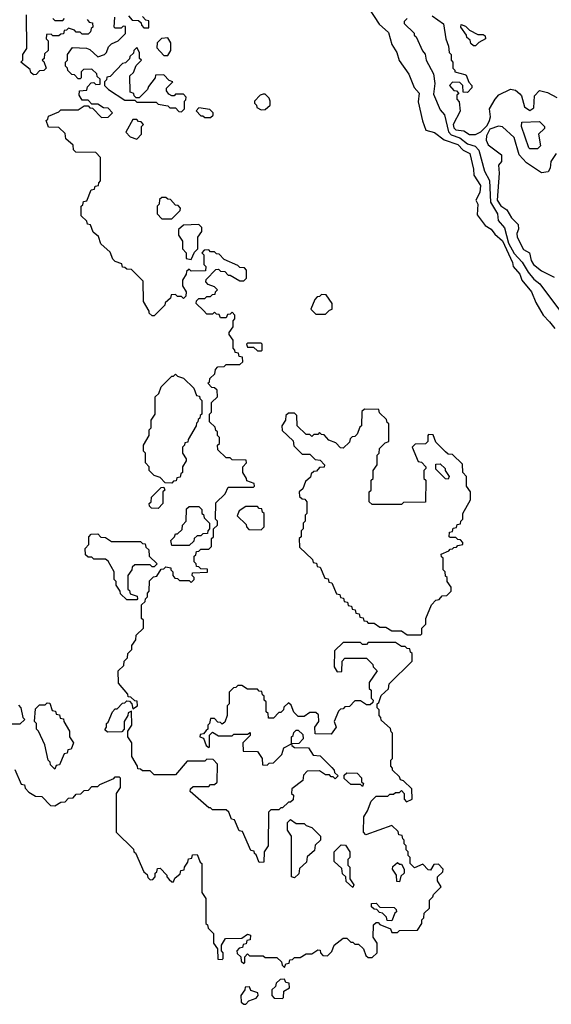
# Model space of a CAD drawing. Extents: x 2889633 to 3052318, y 540750 to 918690.
# Tile 390 of 656: x 2953484 to 2956215, y 791840 to 796904. Entities that reach past the tile are written whole.
import ezdxf

# ---------------------------------------------------------------- set-up
doc = ezdxf.new("R2010")
doc.units = 0

msp = doc.modelspace()

# ---------------------------------------------------------------- linework, layer by layer
at = {"layer": '0CON02XD'}
for points in [[(2955276.7, 796965), (2955330.7, 796880.7), (2955378.3, 796838.3), (2955396.1, 796776.1), (2955421.2, 796735), (2955433.9, 796693.9), (2955483.6, 796623.6), (2955510, 796555), (2955536.4, 796526.4), (2955531.7, 796481.7), (2955553, 796383), (2955570, 796335), (2955615, 796323.3), (2955665, 796286.2), (2955735, 796261.2), (2955762.7, 796232.7), (2955796.7, 796215), (2955816.2, 796135), (2955816.7, 796105), (2955850.7, 796050.7), (2955847.5, 796015), (2955827.5, 795975), (2955837.5, 795955), (2955835, 795900), (2955876.1, 795846.1), (2955905.9, 795825.9), (2955925, 795800), (2955965, 795766.7), (2956016.2, 795655), (2956020, 795635), (2956053.3, 795595), (2956063.9, 795563.9), (2956112.5, 795505), (2956135, 795450), (2956172.5, 795385), (2956205, 795350), (2956232.5, 795315)], [(2953830, 796905), (2953841.7, 796891.7), (2953858.3, 796888.3), (2953860, 796865), (2953851.7, 796858.3), (2953848.3, 796841.7), (2953835, 796830), (2953805, 796830), (2953795, 796840), (2953775, 796840), (2953765, 796850), (2953735, 796860), (2953725, 796850), (2953711.7, 796848.3), (2953708.3, 796831.7), (2953695, 796830), (2953685, 796820), (2953655, 796820), (2953645, 796830), (2953621.7, 796828.3), (2953620, 796805), (2953630, 796795), (2953630, 796745), (2953611.7, 796728.3), (2953610, 796705), (2953600, 796695), (2953608.3, 796688.3), (2953620, 796655), (2953608.3, 796641.7), (2953585, 796640), (2953568.3, 796621.7), (2953555, 796620), (2953541.7, 796631.7), (2953538.3, 796648.3), (2953490, 796685), (2953500, 796695), (2953500, 796725), (2953520, 796755), (2953518.3, 796928.3)], [(2953655, 796910), (2953665, 796900), (2953705, 796900), (2953715, 796910)], [(2953898.3, 796598.3), (2953881.7, 796611.7), (2953880, 796625), (2953855, 796650), (2953811.7, 796648.3), (2953800, 796635), (2953800, 796605), (2953795, 796600), (2953785, 796600), (2953765, 796620), (2953751.7, 796621.7), (2953731.7, 796641.7), (2953730, 796655), (2953720, 796665), (2953720, 796685), (2953730, 796695), (2953730, 796725), (2953755, 796760), (2953827, 796757), (2953845, 796750), (2953885, 796712.5), (2953920, 796725), (2953930, 796735), (2953940, 796765), (2953955, 796780), (2953990, 796795), (2954027, 796833), (2954028.3, 796868.3), (2954015, 796870), (2954005, 796860), (2953975, 796860), (2953970, 796865), (2953973, 796917)], [(2954043, 796923), (2954061.7, 796901.7), (2954095, 796900), (2954108.3, 796888.3), (2954110, 796875), (2954121.7, 796861.7), (2954148.3, 796861.7), (2954148.3, 796898.3), (2954131.7, 796901.7), (2954115, 796920)], [(2955475, 796910), (2955460, 796895), (2955460, 796885), (2955510, 796835), (2955510, 796825), (2955520, 796815), (2955553, 796743), (2955567, 796727), (2955572.5, 796695), (2955610, 796625), (2955616.7, 796575), (2955610.7, 796520.7), (2955645, 796440), (2955666.7, 796415), (2955687, 796327), (2955701.1, 796311.1), (2955745.6, 796295.6), (2955785, 796266), (2955824.1, 796254.1), (2955842.3, 796232.3), (2955872.5, 796125), (2955897.5, 796077.5), (2955902, 795965), (2955938.8, 795905), (2955941.7, 795871.7), (2955973.9, 795833.9), (2955995, 795753.8), (2956025, 795702), (2956065, 795656.7), (2956095.9, 795605.9), (2956125, 795570), (2956156.7, 795545), (2956282.5, 795375)], [(2955603.6, 796923.6), (2955661.7, 796881.7), (2955672.5, 796805), (2955687, 796767), (2955690, 796735), (2955700, 796725), (2955700, 796695), (2955710, 796685), (2955710, 796655), (2955720, 796645), (2955720, 796635), (2955771.7, 796621.7), (2955778.3, 796618.3), (2955791.7, 796581.7), (2955807.5, 796565), (2955807, 796553), (2955785, 796530), (2955761.7, 796531.7), (2955760, 796565), (2955745, 796580), (2955708.3, 796581.7), (2955692.5, 796565), (2955715, 796540), (2955728.3, 796538.3), (2955740, 796525), (2955730, 796515), (2955730, 796495), (2955741.7, 796481.7), (2955746.4, 796433.6), (2955711.2, 796365), (2955715, 796347.5), (2955725, 796336.7), (2955765, 796332.5), (2955795, 796312.5), (2955825, 796312.5), (2955853, 796327), (2955885, 796360), (2955897.5, 796385), (2955902.5, 796405), (2955897.5, 796445), (2955927.5, 796495), (2955945, 796516.7), (2956005, 796546.7), (2956031.7, 796541.7), (2956053, 796523), (2956061.7, 796511.7), (2956077.5, 796455), (2956105, 796437.5), (2956125, 796450), (2956128.3, 796511.7), (2956155, 796540), (2956195, 796530), (2956243, 796503)], [(2955825, 796770), (2955815, 796770), (2955801.7, 796781.7), (2955798.3, 796798.3), (2955781.7, 796811.7), (2955780, 796825), (2955750, 796865), (2955751.7, 796878.3), (2955775, 796870), (2955795, 796850), (2955838.3, 796828.3), (2955865, 796827.5), (2955875, 796820), (2955877.5, 796805), (2955843, 796787), (2955825, 796770)], [(2954245, 796720), (2954260, 796745), (2954260, 796785), (2954245, 796810), (2954213, 796807), (2954190, 796785), (2954188.3, 796758.3), (2954225, 796720), (2954245, 796720)], [(2954315, 796430), (2954330, 796445), (2954330, 796485), (2954338.3, 796491.7), (2954340, 796505), (2954325, 796520), (2954285, 796520), (2954277.5, 796512.5), (2954265, 796512.5), (2954250.7, 796520.7), (2954238.3, 796538.3), (2954238.3, 796551.7), (2954270, 796585), (2954251.7, 796591.7), (2954225, 796620), (2954181.7, 796618.3), (2954180, 796605), (2954145, 796560), (2954140, 796545), (2954098.3, 796501.7), (2954081.7, 796501.7), (2954071.7, 796511.7), (2954070, 796525), (2954051.7, 796531.7), (2954050, 796615), (2954068.3, 796631.7), (2954081.7, 796668.3), (2954110, 796695), (2954100, 796705), (2954100, 796735), (2954085, 796760), (2954070, 796745), (2954068.3, 796731.7), (2954050, 796715), (2954048.3, 796701.7), (2954028.3, 796681.7), (2954011.7, 796678.3), (2953948.3, 796611.7), (2953931.7, 796608.3), (2953930, 796595), (2953920, 796585), (2953920, 796565), (2953940, 796545), (2954025, 796490), (2954075, 796490), (2954085, 796480), (2954185, 796480), (2954195, 796470), (2954245, 796460), (2954255, 796450), (2954285, 796450), (2954301.7, 796431.7), (2954315, 796430)], [(2955270, 792835), (2955290, 792885), (2955315, 792910), (2955375, 792910), (2955385, 792920), (2955405, 792920), (2955415, 792930), (2955435, 792930), (2955445, 792940), (2955460, 792925), (2955460, 792895), (2955471.7, 792881.7), (2955500, 792895), (2955498.3, 792948.3), (2955455, 792990), (2955440, 792995), (2955435, 793010), (2955400, 793045), (2955400, 793055), (2955390, 793065), (2955390, 793095), (2955400, 793105), (2955400, 793235), (2955391.7, 793241.7), (2955388.3, 793258.3), (2955341.7, 793301.7), (2955340, 793315), (2955330, 793325), (2955330, 793355), (2955320, 793365), (2955320, 793385), (2955328.3, 793391.7), (2955341.7, 793428.3), (2955378.3, 793461.7), (2955381.7, 793488.3), (2955500, 793605), (2955500, 793645), (2955491.7, 793651.7), (2955488.3, 793668.3), (2955475, 793670), (2955465, 793680), (2955445, 793680), (2955415, 793700), (2955275, 793700), (2955265, 793690), (2955245, 793690), (2955235, 793700), (2955145, 793700), (2955101.7, 793658.3), (2955100, 793575), (2955115, 793550), (2955138.3, 793551.7), (2955140, 793605), (2955155, 793620), (2955265, 793620), (2955298.3, 793588.3), (2955300, 793575), (2955320, 793555), (2955280, 793495), (2955280, 793465), (2955290, 793455), (2955290, 793415), (2955300, 793405), (2955298.3, 793391.7), (2955285, 793380), (2955265, 793380), (2955235, 793400), (2955205, 793400), (2955178.3, 793371.7), (2955155, 793370), (2955145, 793360), (2955131.7, 793358.3), (2955121.7, 793348.3), (2955100, 793295), (2955110, 793265), (2955085, 793230), (2955001.7, 793231.7), (2955000, 793265), (2955020, 793295), (2955018.3, 793328.3), (2955005, 793340), (2954975, 793340), (2954945, 793320), (2954915, 793320), (2954891.7, 793341.7), (2954878.3, 793378.3), (2954865, 793390), (2954841.7, 793368.3), (2954840, 793355), (2954825, 793340), (2954815, 793340), (2954788.3, 793311.7), (2954761.7, 793311.7), (2954760, 793335), (2954750, 793345), (2954750, 793395), (2954740, 793405), (2954740, 793425), (2954731.7, 793431.7), (2954728.3, 793448.3), (2954715, 793450), (2954705, 793460), (2954655, 793460), (2954625, 793480), (2954605, 793480), (2954595, 793470), (2954581.7, 793468.3), (2954560, 793445), (2954560, 793385), (2954550, 793375), (2954550, 793325), (2954538.3, 793291.7), (2954525, 793280), (2954515, 793290), (2954501.7, 793291.7), (2954485, 793310), (2954465, 793310), (2954460, 793285), (2954450, 793275), (2954450, 793255), (2954441.7, 793248.3), (2954428.3, 793231.7), (2954411.7, 793228.3), (2954410, 793215), (2954428.3, 793208.3), (2954441.7, 793171.7), (2954455, 793160), (2954460, 793165), (2954460, 793225), (2954475, 793240), (2954505, 793220), (2954575, 793220), (2954585, 793230), (2954655, 793230), (2954668.3, 793238.3), (2954668.3, 793221.7), (2954630, 793185), (2954631.7, 793141.7), (2954705, 793140), (2954730, 793105), (2954731.7, 793071.7), (2954755, 793070), (2954765, 793080), (2954788.3, 793081.7), (2954830, 793125), (2954841.7, 793158.3), (2954880, 793180), (2954880, 793215), (2954888.3, 793221.7), (2954891.7, 793238.3), (2954905, 793250), (2954915, 793250), (2954938.3, 793228.3), (2954940, 793205), (2954918.3, 793181.7), (2954880, 793180), (2954881.7, 793171.7), (2954895, 793160), (2954968.3, 793158.3), (2954991.7, 793121.7), (2955028.3, 793118.3), (2955088.3, 793058.3), (2955100, 793045), (2955101.7, 793031.7), (2955120, 793015), (2955105, 793000), (2955095, 793010), (2955085, 793010), (2955075, 793020), (2955055, 793020), (2955025, 793040), (2954961.7, 793038.3), (2954941.7, 793018.3), (2954938.3, 792991.7), (2954881.7, 792948.3), (2954880, 792925), (2954890, 792915), (2954888.3, 792891.7), (2954875, 792880), (2954865, 792880), (2954835, 792850), (2954825, 792850), (2954815, 792840), (2954775, 792840), (2954761.7, 792828.3), (2954760, 792655), (2954740, 792625), (2954738.3, 792571.7), (2954715, 792570), (2954698.3, 792608.3), (2954690, 792615), (2954688.3, 792628.3), (2954671.7, 792631.7), (2954628.3, 792728.3), (2954611.7, 792731.7), (2954588.3, 792788.3), (2954571.7, 792791.7), (2954558.3, 792828.3), (2954545, 792840), (2954475, 792840), (2954465, 792850), (2954455, 792850), (2954360, 792935), (2954361.7, 792948.3), (2954375, 792960), (2954455, 792960), (2954465, 792970), (2954485, 792970), (2954498.3, 792981.7), (2954500, 793075), (2954478.3, 793098.3), (2954445, 793100), (2954435, 793090), (2954345, 793090), (2954285, 793020), (2954175, 793020), (2954155, 793040), (2954115, 793040), (2954105, 793050), (2954091.7, 793051.7), (2954090, 793065), (2954060, 793115), (2954060, 793185), (2954040, 793215), (2954040, 793245), (2954060, 793275), (2954058.3, 793348.3), (2954041.7, 793338.3), (2954040, 793325), (2954020, 793295), (2954020, 793255), (2954008.3, 793241.7), (2953935, 793240), (2953921.7, 793251.7), (2953930, 793265), (2953930, 793285), (2953938.3, 793291.7), (2953960, 793345), (2953975, 793360), (2953985, 793360), (2954011.7, 793388.3), (2954025, 793390), (2954035, 793400), (2954048.3, 793398.3), (2954060, 793385), (2954065, 793360), (2954090, 793375), (2954088.3, 793398.3), (2954075, 793400), (2954055, 793420), (2954041.7, 793421.7), (2954040, 793435), (2953991.7, 793491.7), (2953990, 793555), (2954018.3, 793581.7), (2954020, 793605), (2954038.3, 793621.7), (2954040, 793645), (2954060, 793665), (2954060, 793685), (2954080, 793715), (2954081.7, 793738.3), (2954120, 793775), (2954120, 793815), (2954110, 793825), (2954110, 793895), (2954128.3, 793911.7), (2954130, 793925), (2954140, 793935), (2954140, 793955), (2954150, 793965), (2954151.7, 794018.3), (2954171.7, 794038.3), (2954188.3, 794041.7), (2954211.7, 794078.3), (2954225, 794080), (2954235, 794090), (2954260, 794085), (2954260, 794075), (2954270, 794065), (2954270, 794045), (2954281.7, 794031.7), (2954295, 794030), (2954305, 794020), (2954355, 794020), (2954365, 794010), (2954380, 794025), (2954380, 794035), (2954370, 794045), (2954371.7, 794058.3), (2954448.3, 794061.7), (2954448.3, 794078.3), (2954415, 794080), (2954405, 794090), (2954391.7, 794091.7), (2954390, 794105), (2954380, 794115), (2954380, 794145), (2954388.3, 794151.7), (2954391.7, 794168.3), (2954405, 794170), (2954415, 794180), (2954455, 794180), (2954470, 794195), (2954470, 794235), (2954480, 794245), (2954480, 794285), (2954500, 794305), (2954500, 794325), (2954490, 794335), (2954491.7, 794418.3), (2954540, 794465), (2954555, 794500), (2954685, 794500), (2954690, 794505), (2954688.3, 794518.3), (2954651.7, 794531.7), (2954650, 794545), (2954630, 794575), (2954630, 794605), (2954650, 794625), (2954648.3, 794638.3), (2954575, 794640), (2954565, 794650), (2954545, 794650), (2954501.7, 794691.7), (2954500, 794715), (2954510, 794725), (2954510, 794755), (2954500, 794765), (2954500, 794785), (2954491.7, 794791.7), (2954488.3, 794808.3), (2954460, 794835), (2954460, 794875), (2954470, 794885), (2954470, 794935), (2954500, 794965), (2954498.3, 794998.3), (2954485, 795010), (2954471.7, 795011.7), (2954450, 795035), (2954458.3, 795041.7), (2954461.7, 795058.3), (2954487, 795083), (2954490, 795105), (2954501.7, 795118.3), (2954535, 795120), (2954545, 795130), (2954615, 795130), (2954630, 795145), (2954628.3, 795168.3), (2954611.7, 795171.7), (2954608.3, 795188.3), (2954591.7, 795191.7), (2954590, 795205), (2954580, 795215), (2954580, 795255), (2954560, 795285), (2954560, 795295), (2954580, 795325), (2954580, 795355), (2954590, 795365), (2954590, 795385), (2954575, 795400), (2954565, 795390), (2954551.7, 795388.3), (2954545, 795370), (2954515, 795370), (2954508.3, 795388.3), (2954495, 795390), (2954485, 795400), (2954475, 795390), (2954445, 795390), (2954428.3, 795408.3), (2954390, 795445), (2954391.7, 795458.3), (2954405, 795470), (2954435, 795470), (2954445, 795480), (2954465, 795480), (2954475, 795490), (2954488.3, 795491.7), (2954490, 795505), (2954500, 795515), (2954485, 795530), (2954451.7, 795541.7), (2954440, 795555), (2954441.7, 795568.3), (2954491.7, 795618.3), (2954505, 795620), (2954515, 795610), (2954538.3, 795608.3), (2954555, 795590), (2954565, 795590), (2954615, 795560), (2954635, 795560), (2954650, 795575), (2954650, 795615), (2954638.3, 795628.3), (2954615, 795630), (2954605, 795640), (2954535, 795670), (2954508.3, 795698.3), (2954495, 795700), (2954485, 795710), (2954465, 795710), (2954455, 795720), (2954431.7, 795718.3), (2954420, 795705), (2954430, 795695), (2954430, 795645), (2954440, 795635), (2954438.3, 795611.7), (2954365, 795610), (2954355, 795620), (2954341.7, 795608.3), (2954340, 795595), (2954320, 795565), (2954320, 795535), (2954340, 795505), (2954338.3, 795481.7), (2954325, 795470), (2954315, 795480), (2954295, 795480), (2954285, 795490), (2954261.7, 795488.3), (2954258.3, 795471.7), (2954231.7, 795448.3), (2954230, 795435), (2954175, 795380), (2954165, 795380), (2954150, 795395), (2954150, 795405), (2954120, 795455), (2954118.3, 795558.3), (2954058.3, 795618.3), (2954035, 795620), (2954025, 795630), (2954011.7, 795631.7), (2954008.3, 795648.3), (2953975, 795660), (2953961.7, 795671.7), (2953948.3, 795708.3), (2953901.7, 795751.7), (2953888.3, 795788.3), (2953861.7, 795811.7), (2953848.3, 795848.3), (2953831.7, 795851.7), (2953828.3, 795868.3), (2953800, 795895), (2953800, 795945), (2953808.3, 795951.7), (2953811.7, 795968.3), (2953828.3, 795971.7), (2953851.7, 796028.3), (2953868.3, 796031.7), (2953871.7, 796048.3), (2953888.3, 796051.7), (2953890, 796065), (2953900, 796075), (2953900, 796195), (2953875, 796220), (2953771.7, 796221.7), (2953760, 796235), (2953758.3, 796258.3), (2953721.7, 796291.7), (2953718.3, 796318.3), (2953685, 796350), (2953631.7, 796351.7), (2953620, 796385), (2953628.3, 796391.7), (2953631.7, 796408.3), (2953685, 796430), (2953695, 796440), (2953785, 796440), (2953815, 796460), (2953835, 796460), (2953845, 796450), (2953858.3, 796448.3), (2953905, 796400), (2953938.3, 796401.7), (2953960, 796425), (2953938.3, 796448.3), (2953915, 796450), (2953885, 796470), (2953855, 796470), (2953835, 796490), (2953805, 796490), (2953790, 796515), (2953791.7, 796538.3), (2953828.3, 796541.7), (2953831.7, 796558.3), (2953851.7, 796578.3), (2953865, 796580), (2953875, 796570), (2953898.3, 796571.7), (2953898.3, 796598.3)], [(2954725, 796440), (2954745, 796442.5), (2954770, 796465), (2954770, 796485), (2954765, 796500), (2954745, 796520), (2954735, 796520), (2954720, 796515), (2954690, 796485), (2954690, 796475), (2954700, 796465), (2954701.7, 796451.7), (2954725, 796440)], [(2954465, 796400), (2954477.5, 796412.5), (2954477.5, 796425), (2954461.7, 796441.7), (2954405, 796450), (2954390, 796435), (2954415, 796410), (2954425, 796410), (2954435, 796400), (2954465, 796400)], [(2954085, 796290), (2954110, 796315), (2954110, 796355), (2954120, 796365), (2954108.3, 796378.3), (2954095, 796380), (2954085, 796390), (2954065, 796390), (2954030, 796325), (2954051.7, 796301.7), (2954085, 796290)], [(2956145, 796240), (2956105, 796240), (2956100, 796245), (2956062.5, 796355), (2956063, 796377), (2956155, 796380), (2956180, 796355), (2956180, 796345), (2956150, 796315), (2956160, 796255), (2956145, 796240)], [(2956240, 796215), (2956213.3, 796175), (2956209.3, 796140.7), (2956198.3, 796121.7), (2956165, 796116.7), (2956088.3, 796168.3), (2956049.3, 796209.3), (2956025, 796297.5), (2955965, 796353.3), (2955943.6, 796356.4), (2955900, 796340), (2955883, 796307), (2955880, 796285), (2955890.5, 796260.5), (2955959.3, 796209.3), (2955960, 796175), (2955943.3, 796155), (2955947.5, 796115), (2955936.7, 795975), (2955955, 795946.7), (2955986.4, 795926.4), (2956010, 795885), (2956045, 795850), (2956047, 795827), (2956037.5, 795805), (2956040, 795785), (2956072, 795722), (2956102.5, 795705), (2956111.2, 795665), (2956123.3, 795645), (2956165, 795612.5), (2956229.3, 795579.3)], [(2954265, 795880), (2954308.3, 795921.7), (2954310, 795935), (2954298.3, 795948.3), (2954285, 795950), (2954258.3, 795978.3), (2954245, 795980), (2954235, 795990), (2954215, 795990), (2954201.7, 795978.3), (2954200, 795955), (2954190, 795945), (2954190, 795905), (2954215, 795880), (2954265, 795880)], [(2954365, 795670), (2954381.7, 795708.3), (2954400, 795725), (2954400, 795785), (2954420, 795815), (2954420, 795835), (2954405, 795850), (2954325, 795847.5), (2954300, 795825), (2954300, 795795), (2954320, 795765), (2954320, 795725), (2954340, 795705), (2954340, 795675), (2954365, 795670)], [(2955055, 795390), (2955075, 795410), (2955090, 795415), (2955090, 795445), (2955058.3, 795488.3), (2955035, 795490), (2955025, 795480), (2955011.7, 795478.3), (2955000, 795465), (2954980, 795415), (2955005, 795390), (2955055, 795390)], [(2954725, 795200), (2954730, 795205), (2954730, 795235), (2954725, 795240), (2954655, 795240), (2954650, 795235), (2954655, 795220), (2954685, 795220), (2954705, 795200), (2954725, 795200)], [(2954265, 794520), (2954231.7, 794521.7), (2954205, 794550), (2954175, 794560), (2954150, 794585), (2954150, 794605), (2954130, 794625), (2954130, 794675), (2954120, 794685), (2954120, 794715), (2954150, 794765), (2954150, 794795), (2954160, 794805), (2954160, 794845), (2954180, 794875), (2954180, 794965), (2954198.3, 794981.7), (2954210, 795015), (2954265, 795070), (2954275, 795070), (2954285, 795080), (2954295, 795070), (2954325, 795060), (2954378.3, 795008.3), (2954391.7, 794971.7), (2954408.3, 794968.3), (2954410, 794955), (2954420, 794945), (2954420, 794875), (2954411.7, 794868.3), (2954410, 794855), (2954401.7, 794848.3), (2954400, 794835), (2954391.7, 794828.3), (2954390, 794815), (2954350, 794745), (2954348.3, 794731.7), (2954331.7, 794728.3), (2954330, 794715), (2954320, 794705), (2954320, 794675), (2954340, 794645), (2954340, 794635), (2954320, 794605), (2954320, 794575), (2954311.7, 794568.3), (2954308.3, 794551.7), (2954291.7, 794548.3), (2954288.3, 794531.7), (2954275, 794530), (2954265, 794520)], [(2955545, 793740), (2955550, 793745), (2955550, 793775), (2955570, 793795), (2955570, 793825), (2955600, 793895), (2955621.7, 793918.3), (2955638.3, 793921.7), (2955655, 793940), (2955678.3, 793941.7), (2955700, 793965), (2955700, 793985), (2955680, 794015), (2955680, 794035), (2955671.7, 794041.7), (2955670, 794065), (2955660, 794075), (2955660, 794135), (2955651.7, 794141.7), (2955650, 794155), (2955688.3, 794171.7), (2955695, 794180), (2955708.3, 794181.7), (2955715, 794190), (2955728.3, 794191.7), (2955735, 794200), (2955760, 794205), (2955760, 794215), (2955748.3, 794228.3), (2955735, 794230), (2955725, 794240), (2955695, 794240), (2955690, 794245), (2955691.7, 794268.3), (2955708.3, 794271.7), (2955711.7, 794288.3), (2955728.3, 794291.7), (2955731.7, 794308.3), (2955748.3, 794311.7), (2955750, 794325), (2955760, 794335), (2955760, 794365), (2955800, 794435), (2955800, 794475), (2955780, 794505), (2955780, 794555), (2955760, 794575), (2955758.3, 794618.3), (2955708.3, 794668.3), (2955685, 794670), (2955671.7, 794681.7), (2955621.7, 794731.7), (2955608.3, 794768.3), (2955585, 794770), (2955580, 794765), (2955580, 794735), (2955568.3, 794721.7), (2955515, 794720), (2955500, 794705), (2955531.7, 794631.7), (2955548.3, 794628.3), (2955570, 794605), (2955570, 794595), (2955560, 794585), (2955560, 794545), (2955570, 794535), (2955568.3, 794421.7), (2955455, 794420), (2955445, 794410), (2955295, 794410), (2955280, 794425), (2955280, 794475), (2955290, 794485), (2955290, 794535), (2955300, 794545), (2955300, 794585), (2955320, 794615), (2955320, 794665), (2955330, 794675), (2955331.7, 794698.3), (2955361.7, 794728.3), (2955380, 794735), (2955380, 794825), (2955371.7, 794831.7), (2955368.3, 794848.3), (2955331.7, 794881.7), (2955328.3, 794898.3), (2955255, 794900), (2955241.7, 794888.3), (2955240, 794815), (2955231.7, 794808.3), (2955218.3, 794771.7), (2955205, 794760), (2955191.7, 794758.3), (2955181.7, 794748.3), (2955178.3, 794731.7), (2955145, 794700), (2955131.7, 794701.7), (2955108.3, 794728.3), (2955071.7, 794741.7), (2955048.3, 794768.3), (2955035, 794770), (2955025, 794780), (2955015, 794770), (2954995, 794770), (2954985, 794760), (2954975, 794770), (2954955, 794770), (2954910, 794815), (2954908.3, 794868.3), (2954895, 794880), (2954865, 794880), (2954851.7, 794868.3), (2954850, 794845), (2954830, 794815), (2954831.7, 794791.7), (2954888.3, 794738.3), (2954891.7, 794711.7), (2954935, 794670), (2954975, 794670), (2955001.7, 794641.7), (2955028.3, 794638.3), (2955050, 794615), (2955048.3, 794601.7), (2955025, 794600), (2955008.3, 794581.7), (2954995, 794580), (2954981.7, 794568.3), (2954978.3, 794551.7), (2954951.7, 794528.3), (2954938.3, 794491.7), (2954920, 794475), (2954921.7, 794451.7), (2954935, 794440), (2954948.3, 794438.3), (2954960, 794425), (2954960, 794365), (2954950, 794355), (2954950, 794325), (2954940, 794315), (2954940, 794285), (2954930, 794275), (2954930, 794245), (2954920, 794235), (2954921.7, 794191.7), (2954988.3, 794128.3), (2954991.7, 794111.7), (2955008.3, 794108.3), (2955011.7, 794091.7), (2955028.3, 794088.3), (2955051.7, 794031.7), (2955068.3, 794028.3), (2955071.7, 794011.7), (2955088.3, 794008.3), (2955111.7, 793951.7), (2955128.3, 793948.3), (2955131.7, 793931.7), (2955148.3, 793928.3), (2955151.7, 793911.7), (2955168.3, 793908.3), (2955171.7, 793891.7), (2955188.3, 793888.3), (2955191.7, 793871.7), (2955208.3, 793868.3), (2955211.7, 793851.7), (2955228.3, 793848.3), (2955231.7, 793831.7), (2955248.3, 793828.3), (2955251.7, 793811.7), (2955265, 793810), (2955275, 793800), (2955305, 793800), (2955335, 793780), (2955365, 793780), (2955395, 793760), (2955445, 793760), (2955475, 793740), (2955545, 793740)], [(2955685, 794540), (2955671.7, 794541.7), (2955621.7, 794591.7), (2955621.7, 794618.3), (2955645, 794620), (2955670, 794595), (2955670, 794585), (2955690, 794555), (2955685, 794540)], [(2954195, 794390), (2954161.7, 794391.7), (2954151.7, 794401.7), (2954150, 794415), (2954160, 794425), (2954161.7, 794448.3), (2954211.7, 794498.3), (2954225, 794500), (2954230, 794485), (2954220, 794475), (2954220, 794415), (2954195, 794390)], [(2954355, 794200), (2954265, 794200), (2954260, 794225), (2954280, 794245), (2954285, 794260), (2954295, 794260), (2954318.3, 794281.7), (2954320, 794305), (2954340, 794325), (2954341.7, 794388.3), (2954355, 794400), (2954405, 794400), (2954420, 794385), (2954420, 794365), (2954428.3, 794358.3), (2954431.7, 794341.7), (2954460, 794315), (2954460, 794285), (2954450, 794275), (2954448.3, 794261.7), (2954425, 794260), (2954415, 794250), (2954395, 794250), (2954380, 794235), (2954378.3, 794221.7), (2954355, 794200)], [(2954725, 794280), (2954740, 794295), (2954740, 794365), (2954731.7, 794371.7), (2954728.3, 794388.3), (2954715, 794390), (2954705, 794400), (2954645, 794400), (2954611.7, 794378.3), (2954601.7, 794351.7), (2954648.3, 794308.3), (2954650, 794295), (2954661.7, 794281.7), (2954725, 794280)], [(2954085, 793920), (2954035, 793920), (2954001.7, 793951.7), (2954000, 793965), (2953980, 793995), (2953980, 794015), (2953970, 794025), (2953970, 794065), (2953938.3, 794118.3), (2953925, 794130), (2953865, 794130), (2953855, 794140), (2953835, 794140), (2953821.7, 794151.7), (2953820, 794185), (2953840, 794205), (2953840, 794245), (2953851.7, 794258.3), (2953885, 794260), (2953901.7, 794241.7), (2953925, 794240), (2953955, 794220), (2954105, 794220), (2954115, 794210), (2954128.3, 794208.3), (2954131.7, 794191.7), (2954147, 794177), (2954150, 794145), (2954190, 794105), (2954175, 794090), (2954165, 794090), (2954155, 794100), (2954075, 794100), (2954061.7, 794088.3), (2954060, 794075), (2954040, 794045), (2954040, 793975), (2954048.3, 793968.3), (2954051.7, 793951.7), (2954088.3, 793938.3), (2954090, 793925), (2954085, 793920)], [(2953665, 793050), (2953641.7, 793071.7), (2953640, 793085), (2953630, 793095), (2953612.5, 793175), (2953580, 793245), (2953570, 793255), (2953570, 793285), (2953560, 793295), (2953565, 793360), (2953585, 793380), (2953615, 793380), (2953625, 793390), (2953638.3, 793388.3), (2953651.7, 793351.7), (2953668.3, 793348.3), (2953671.7, 793331.7), (2953688.3, 793328.3), (2953691.7, 793311.7), (2953708.3, 793308.3), (2953710, 793295), (2953740, 793245), (2953740, 793215), (2953760, 793185), (2953748.3, 793151.7), (2953731.7, 793148.3), (2953728.3, 793131.7), (2953711.7, 793128.3), (2953688.3, 793071.7), (2953671.7, 793068.3), (2953665, 793050)], [(2953478.3, 793378.3), (2953490, 793365), (2953500, 793315), (2953510, 793305), (2953485, 793280), (2953445, 793280)], [(2953458.3, 793048.3), (2953491.7, 792971.7), (2953508.3, 792968.3), (2953511.7, 792951.7), (2953531.7, 792931.7), (2953565, 792910), (2953598.3, 792908.3), (2953641.7, 792861.7), (2953665, 792860), (2953695, 792880), (2953718.3, 792881.7), (2953735, 792900), (2953758.3, 792901.7), (2953775, 792920), (2953798.3, 792921.7), (2953815, 792940), (2953838.3, 792941.7), (2953855, 792960), (2953885, 792960), (2953895, 792970), (2953968.3, 793001.7), (2953975, 793010), (2953995, 793010), (2954000, 793005), (2954000, 792955), (2953980, 792925), (2953980, 792725), (2954068.3, 792638.3), (2954070, 792625), (2954078.3, 792618.3), (2954121.7, 792521.7), (2954138.3, 792508.3), (2954141.7, 792491.7), (2954155, 792480), (2954168.3, 792481.7), (2954180, 792495), (2954180, 792515), (2954188.3, 792521.7), (2954191.7, 792538.3), (2954205, 792540), (2954240, 792505), (2954240, 792495), (2954251.7, 792481.7), (2954265, 792470), (2954275, 792470), (2954281.7, 792488.3), (2954308.3, 792511.7), (2954311.7, 792528.3), (2954328.3, 792531.7), (2954330, 792545), (2954348.3, 792571.7), (2954351.7, 792588.3), (2954368.3, 792591.7), (2954371.7, 792608.3), (2954395, 792610), (2954411.7, 792571.7), (2954420, 792565), (2954420, 792415), (2954440, 792385), (2954440, 792255), (2954448.3, 792248.3), (2954451.7, 792231.7), (2954480, 792205), (2954480, 792155), (2954500, 792125), (2954501.7, 792071.7), (2954525, 792070), (2954530, 792075), (2954530, 792105), (2954520, 792115), (2954520, 792145), (2954541.7, 792178.3), (2954625, 792180), (2954655, 792200), (2954670, 792195), (2954668.3, 792171.7), (2954651.7, 792168.3), (2954648.3, 792151.7), (2954631.7, 792148.3), (2954628.3, 792131.7), (2954611.7, 792128.3), (2954600, 792115), (2954601.7, 792101.7), (2954620, 792085), (2954621.7, 792061.7), (2954635, 792050), (2954640, 792055), (2954640, 792085), (2954655, 792100), (2954665, 792090), (2954735, 792090), (2954745, 792080), (2954805, 792080), (2954828.3, 792058.3), (2954831.7, 792041.7), (2954845, 792030), (2954851.7, 792048.3), (2954868.3, 792051.7), (2954871.7, 792068.3), (2954885, 792070), (2954895, 792080), (2954925, 792080), (2954955, 792100), (2954985, 792100), (2955015, 792120), (2955028.3, 792118.3), (2955030, 792105), (2955041.7, 792091.7), (2955065, 792090), (2955088.3, 792111.7), (2955100, 792145), (2955145, 792180), (2955165, 792180), (2955185, 792160), (2955195, 792160), (2955205, 792150), (2955225, 792150), (2955250, 792125), (2955261.7, 792091.7), (2955275, 792080), (2955295, 792080), (2955320, 792105), (2955320, 792155), (2955300, 792185), (2955301.7, 792248.3), (2955315, 792260), (2955325, 792260), (2955335, 792250), (2955388.3, 792228.3), (2955395, 792210), (2955425, 792210), (2955435, 792220), (2955528.3, 792221.7), (2955550, 792255), (2955550, 792275), (2955560, 792285), (2955561.7, 792308.3), (2955590, 792335), (2955590, 792375), (2955607, 792393), (2955610, 792405), (2955650, 792445), (2955630, 792475), (2955630, 792495), (2955658.3, 792521.7), (2955660, 792535), (2955635, 792560), (2955611.7, 792558.3), (2955595, 792530), (2955581.7, 792531.7), (2955555, 792560), (2955511.7, 792541.7), (2955490, 792565), (2955490, 792595), (2955480, 792605), (2955480, 792625), (2955470, 792635), (2955470, 792655), (2955460, 792665), (2955460, 792685), (2955451.7, 792691.7), (2955448.3, 792708.3), (2955431.7, 792711.7), (2955428.3, 792728.3), (2955395, 792760), (2955261.7, 792711.7), (2955250, 792725), (2955252.5, 792805), (2955270, 792835)], [(2955245, 792960), (2955235, 792970), (2955185, 792970), (2955151.7, 793001.7), (2955151.7, 793018.3), (2955165, 793030), (2955218.3, 793028.3), (2955240, 793005), (2955240, 792985), (2955250, 792975), (2955245, 792960)], [(2954895, 792490), (2954880, 792495), (2954880, 792705), (2954860, 792735), (2954860, 792775), (2954875, 792790), (2954905, 792770), (2954945, 792770), (2954955, 792760), (2954985, 792750), (2955030, 792705), (2955030, 792685), (2955001.7, 792658.3), (2954998.3, 792631.7), (2954961.7, 792598.3), (2954958.3, 792571.7), (2954921.7, 792538.3), (2954918.3, 792511.7), (2954895, 792490)], [(2955195, 792440), (2955161.7, 792471.7), (2955160, 792495), (2955141.7, 792511.7), (2955138.3, 792538.3), (2955100, 792575), (2955100, 792625), (2955135, 792660), (2955158.3, 792658.3), (2955180, 792625), (2955180, 792595), (2955170, 792585), (2955170, 792555), (2955180, 792545), (2955180, 792485), (2955200, 792455), (2955195, 792440)], [(2955435, 792470), (2955421.7, 792471.7), (2955420, 792505), (2955400, 792535), (2955401.7, 792548.3), (2955425, 792570), (2955435, 792560), (2955445, 792560), (2955460, 792535), (2955460, 792515), (2955441.7, 792498.3), (2955435, 792470)], [(2955395, 792270), (2955371.7, 792271.7), (2955368.3, 792288.3), (2955348.3, 792308.3), (2955331.7, 792311.7), (2955318.3, 792328.3), (2955305, 792330), (2955291.7, 792341.7), (2955291.7, 792358.3), (2955315, 792360), (2955335, 792340), (2955408.3, 792338.3), (2955418.3, 792328.3), (2955420, 792315), (2955411.7, 792308.3), (2955395, 792270)], [(2954645, 791840), (2954661.7, 791858.3), (2954698.3, 791871.7), (2954710, 791885), (2954708.3, 791898.3), (2954671.7, 791911.7), (2954665, 791930), (2954641.7, 791928.3), (2954640, 791915), (2954620, 791885), (2954621.7, 791851.7), (2954635, 791840), (2954645, 791840)], [(2954835, 791870), (2954840, 791875), (2954841.7, 791908.3), (2954870, 791925), (2954868.3, 791948.3), (2954851.7, 791951.7), (2954845, 791970), (2954821.7, 791968.3), (2954801.7, 791948.3), (2954798.3, 791931.7), (2954780, 791915), (2954780, 791885), (2954791.7, 791871.7), (2954835, 791870)]]:
    msp.add_lwpolyline(points, dxfattribs=at)

doc.saveas('drawing.dxf')
